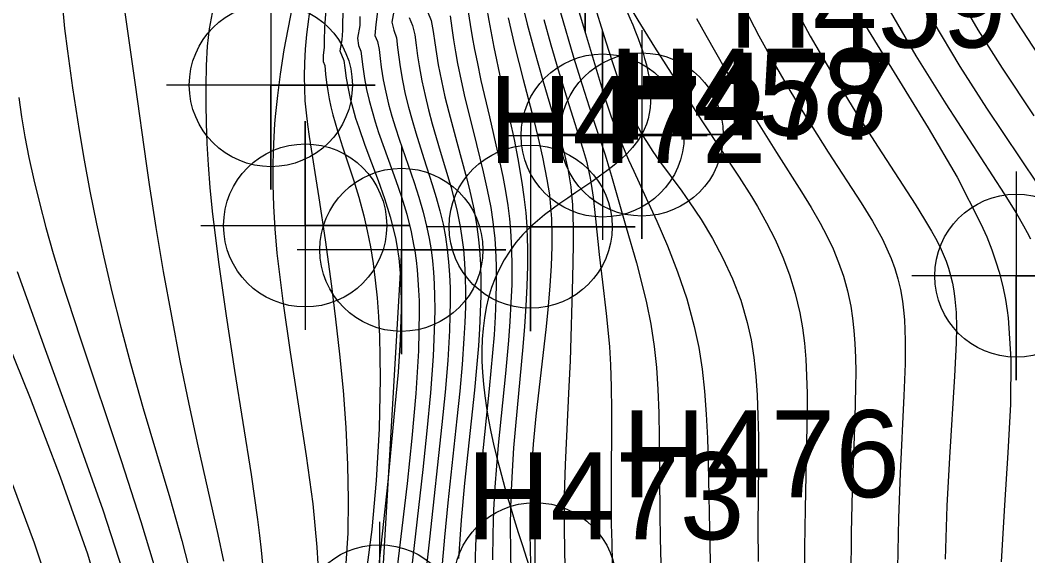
# Model space of a CAD drawing. Extents: x 2602990 to 2605851, y 618069 to 619180.
# Drawn here: x 2604062.27 to 2604091.24, y 618716.78 to 618732.18 of the extents above; entities that cross this region are included whole.
import ezdxf

# ---------------------------------------------------------------- set-up
doc = ezdxf.new("R2010")
doc.units = 0
for name, color, linetype in [('DTM Contours Major', 7, 'Continuous'), ('DTM Contours Minor', 7, 'Continuous'), ('Exist DTM Breakline', 7, 'Continuous'), ('Exist DTM Breakline Cogo Number', 7, 'Continuous'), ('Exist DTM Breakline Cogo Point CELL', 7, 'Continuous'), ('Exist DTM Breakline Underwater', 7, 'Continuous'), ('Exist DTM Regular Point CELL', 7, 'Continuous'), ('Exist DTM Regular Point Underwater CELL', 7, 'Continuous'), ('Exist DTM Regular Point Underwater Cogo Number', 7, 'Continuous'), ('Exist Structure Major Bridge WW Cogo Point CELL', 7, 'Continuous')]:
    doc.layers.add(name, color=color, linetype=linetype)

# ---------------------------------------------------------------- blocks, each defined once
blk = doc.blocks.new('EXIST DTM REGULAR POINT UNDERWATER')
at = {"layer": 'Exist DTM Regular Point Underwater CELL'}
blk.add_lwpolyline([(0, 0.06), (0, -0.06), (0, 0), (0.06, 0), (-0.06, 0)], dxfattribs=at)
blk.add_circle((0, 0), 0.04688, dxfattribs=at)
blk = doc.blocks.new('EXIST DTM BREAKLINE COGO POINT')
at = {"layer": 'Exist DTM Breakline Cogo Point CELL'}
blk.add_lwpolyline([(0, 0.06), (0, -0.06), (0, 0), (0.06, 0), (-0.06, 0)], dxfattribs=at)
blk.add_circle((0, 0), 0.04688, dxfattribs=at)
blk = doc.blocks.new('EXIST STRUCTURE MAJOR BRIDGE WW COGO POINT')
at = {"layer": 'Exist Structure Major Bridge WW Cogo Point CELL'}
blk.add_lwpolyline([(-0.06, 0), (0.06, 0), (0, 0), (0, 0.06), (0, -0.06)], dxfattribs=at)
blk.add_circle((0, 0), 0.04688, dxfattribs=at)
blk = doc.blocks.new('EXIST DTM REGULAR POINT')
at = {"layer": 'Exist DTM Regular Point CELL'}
blk.add_lwpolyline([(0, 0.06), (0, -0.06), (0, 0), (0.06, 0), (-0.06, 0)], dxfattribs=at)
blk.add_circle((0, 0), 0.04688, dxfattribs=at)

msp = doc.modelspace()

# ---------------------------------------------------------------- linework, layer by layer
at = {"layer": 'DTM Contours Major'}
for points in [[(2604070.087, 618732.56), (2604069.855, 618731.32), (2604069.744, 618730.624), (2604069.664, 618730.012), (2604069.603, 618729.403), (2604069.587, 618729.199), (2604069.553, 618728.635), (2604069.536, 618728.056), (2604069.536, 618727.457), (2604069.554, 618726.832), (2604069.593, 618726.176), (2604069.653, 618725.483), (2604069.819, 618724.099), (2604070.033, 618722.628), (2604070.493, 618719.657), (2604070.68, 618718.271), (2604070.802, 618717.028), (2604070.826, 618716.546)], [(2604075.153, 618732.42), (2604075.207, 618732.055), (2604075.268, 618731.693), (2604075.333, 618731.333), (2604075.404, 618730.975), (2604075.517, 618730.443), (2604075.759, 618729.397), (2604075.995, 618728.384), (2604076.144, 618727.681), (2604076.221, 618727.262), (2604076.286, 618726.848), (2604076.333, 618726.47), (2604076.365, 618726.126), (2604076.395, 618725.601), (2604076.405, 618725.095), (2604076.4, 618724.576), (2604076.38, 618724.047), (2604076.35, 618723.51), (2604076.31, 618722.969), (2604076.223, 618722.024), (2604076.015, 618719.959), (2604075.963, 618719.369), (2604075.918, 618718.752), (2604075.882, 618718.1), (2604075.856, 618717.407), (2604075.845, 618716.662)], [(2604083.089, 618732.522), (2604083.501, 618731.724), (2604083.94, 618730.931), (2604084.392, 618730.156), (2604084.844, 618729.414), (2604085.495, 618728.386), (2604086.441, 618726.926), (2604086.769, 618726.394), (2604086.965, 618726.051), (2604087.055, 618725.88), (2604087.188, 618725.606), (2604087.306, 618725.328), (2604087.411, 618725.041), (2604087.5, 618724.744), (2604087.574, 618724.432), (2604087.632, 618724.102), (2604087.664, 618723.84), (2604087.688, 618723.564), (2604087.703, 618723.274), (2604087.711, 618722.967), (2604087.712, 618722.643), (2604087.707, 618722.299), (2604087.673, 618721.376), (2604087.564, 618719.156), (2604087.516, 618717.856), (2604087.491, 618716.426)]]:
    msp.add_lwpolyline(points, dxfattribs=at)
at = {"layer": 'DTM Contours Minor'}
for points in [[(2604077.671, 618734.616), (2604078.468, 618731.983), (2604078.952, 618730.353), (2604079.1, 618729.883), (2604079.263, 618729.402), (2604079.452, 618728.895), (2604079.649, 618728.415), (2604079.762, 618728.157), (2604079.907, 618727.838), (2604080.269, 618727.06), (2604080.572, 618726.396), (2604080.877, 618725.686), (2604081.169, 618724.94), (2604081.432, 618724.166), (2604081.649, 618723.374), (2604081.775, 618722.766), (2604081.871, 618722.147), (2604081.941, 618721.51), (2604081.991, 618720.852), (2604082.024, 618720.165), (2604082.046, 618719.444), (2604082.091, 618717.063), (2604082.114, 618716.155)], [(2604079.259, 618733.467), (2604080.03, 618732.174), (2604080.506, 618731.402), (2604081.152, 618730.385), (2604081.886, 618729.258), (2604082.941, 618727.665), (2604083.294, 618727.106), (2604083.464, 618726.82), (2604083.725, 618726.351), (2604083.969, 618725.868), (2604084.191, 618725.368), (2604084.387, 618724.851), (2604084.553, 618724.317), (2604084.686, 618723.765), (2604084.761, 618723.336), (2604084.816, 618722.892), (2604084.855, 618722.432), (2604084.878, 618721.951), (2604084.889, 618721.447), (2604084.889, 618720.916), (2604084.876, 618720.064), (2604084.832, 618718.125), (2604084.819, 618717.019), (2604084.824, 618715.811)], [(2604085.556, 618733.448), (2604086.571, 618732.013), (2604088.376, 618729.083), (2604089.203, 618727.668), (2604089.888, 618726.325), (2604090.053, 618725.946), (2604090.199, 618725.574), (2604090.318, 618725.233), (2604090.411, 618724.929), (2604090.514, 618724.524), (2604090.591, 618724.146), (2604090.642, 618723.83), (2604090.67, 618723.616), (2604090.748, 618722.427), (2604090.735, 618721.137), (2604090.661, 618719.741), (2604090.561, 618718.233), (2604090.465, 618716.609)], [(2604087.77, 618733.53), (2604088.507, 618732.151), (2604089.283, 618730.848), (2604090.051, 618729.651), (2604091.517, 618727.463)], [(2604090.289, 618733.139), (2604090.923, 618732.116), (2604091.835, 618730.709)], [(2604071.087, 618732.879), (2604071.019, 618731.961), (2604071.009, 618731.582), (2604071.009, 618731.399), (2604070.982, 618731.164), (2604070.986, 618730.992), (2604071.029, 618730.873), (2604071.05, 618730.623), (2604071.079, 618730.381), (2604071.115, 618730.144), (2604071.157, 618729.911), (2604071.205, 618729.683), (2604071.26, 618729.457), (2604071.389, 618728.996), (2604071.535, 618728.534), (2604071.85, 618727.585), (2604072.005, 618727.084), (2604072.15, 618726.556), (2604072.25, 618726.123), (2604072.34, 618725.665), (2604072.418, 618725.179), (2604072.479, 618724.7), (2604072.53, 618724.192), (2604072.569, 618723.656), (2604072.597, 618723.092), (2604072.614, 618722.498), (2604072.619, 618721.876), (2604072.589, 618720.428), (2604072.508, 618718.946), (2604072.382, 618717.535), (2604072.217, 618716.3)], [(2604071.575, 618732.998), (2604071.535, 618732.115), (2604071.534, 618731.884), (2604071.514, 618731.614), (2604071.458, 618731.293), (2604071.578, 618731.013), (2604071.601, 618730.806), (2604071.645, 618730.506), (2604071.698, 618730.212), (2604071.762, 618729.925), (2604071.834, 618729.643), (2604071.914, 618729.364), (2604072.002, 618729.088), (2604072.178, 618728.585), (2604072.558, 618727.571), (2604072.741, 618727.052), (2604072.907, 618726.519), (2604073.056, 618725.916), (2604073.107, 618725.644), (2604073.153, 618725.332), (2604073.188, 618725.01), (2604073.212, 618724.678), (2604073.228, 618723.867), (2604073.199, 618722.994), (2604073.134, 618722.06), (2604073.045, 618721.067), (2604072.84, 618718.91), (2604072.393, 618714.759)], [(2604078.711, 618732.832), (2604079.111, 618731.556), (2604079.298, 618730.957), (2604079.409, 618730.613), (2604079.527, 618730.269), (2604079.656, 618729.925), (2604079.798, 618729.585), (2604079.955, 618729.248), (2604080.131, 618728.919), (2604080.154, 618728.879), (2604080.272, 618728.685), (2604080.456, 618728.403), (2604080.653, 618728.122), (2604081.286, 618727.257), (2604081.503, 618726.952), (2604081.842, 618726.443), (2604082.168, 618725.904), (2604082.473, 618725.336), (2604082.747, 618724.743), (2604082.983, 618724.126), (2604083.172, 618723.487), (2604083.281, 618722.991), (2604083.363, 618722.478), (2604083.42, 618721.947), (2604083.458, 618721.392), (2604083.48, 618720.809), (2604083.49, 618720.195), (2604083.49, 618719.4), (2604083.48, 618717.617), (2604083.484, 618716.611)], [(2604084.378, 618732.854), (2604084.979, 618731.721), (2604085.627, 618730.602), (2604086.29, 618729.527), (2604086.932, 618728.524), (2604087.995, 618726.888), (2604088.268, 618726.451), (2604088.47, 618726.108), (2604088.616, 618725.84), (2604088.744, 618725.581), (2604088.801, 618725.453), (2604088.884, 618725.249), (2604088.956, 618725.044), (2604089.017, 618724.834), (2604089.069, 618724.618), (2604089.11, 618724.393), (2604089.142, 618724.156), (2604089.159, 618723.969), (2604089.172, 618723.773), (2604089.182, 618723.352), (2604089.176, 618722.888), (2604089.133, 618721.945), (2604088.98, 618719.604), (2604088.907, 618718.214), (2604088.857, 618716.683)], [(2604089.115, 618733.077), (2604089.802, 618731.896), (2604090.494, 618730.799), (2604091.409, 618729.424)], [(2604063.492, 618732.573), (2604063.551, 618731.934), (2604063.629, 618731.287), (2604063.776, 618730.232), (2604063.964, 618729.005), (2604064.109, 618728.153), (2604064.276, 618727.257), (2604064.464, 618726.325), (2604064.674, 618725.36), (2604064.906, 618724.366), (2604065.162, 618723.347), (2604065.442, 618722.306), (2604065.812, 618721.016), (2604066.574, 618718.448), (2604066.921, 618717.219), (2604067.217, 618716.055)], [(2604065.255, 618732.598), (2604065.579, 618730.321), (2604065.892, 618728.052), (2604065.979, 618727.457), (2604066.173, 618726.219), (2604066.387, 618724.948), (2604066.619, 618723.663), (2604066.864, 618722.386), (2604067.117, 618721.138), (2604067.376, 618719.941), (2604067.955, 618717.387), (2604068.114, 618716.62)], [(2604070.624, 618732.727), (2604070.505, 618731.767), (2604070.468, 618731.343), (2604070.445, 618730.943), (2604070.437, 618730.566), (2604070.442, 618730.207), (2604070.459, 618729.862), (2604070.489, 618729.515), (2604070.529, 618729.175), (2604070.576, 618728.835), (2604070.86, 618727.068), (2604071.036, 618725.863), (2604071.217, 618724.534), (2604071.338, 618723.58), (2604071.452, 618722.574), (2604071.553, 618721.531), (2604071.633, 618720.467), (2604071.685, 618719.398), (2604071.703, 618718.392), (2604071.686, 618717.432), (2604071.631, 618716.555)], [(2604073.033, 618732.542), (2604072.952, 618732.118), (2604073.009, 618731.888), (2604073.092, 618731.673), (2604073.119, 618731.389), (2604073.152, 618731.111), (2604073.191, 618730.838), (2604073.261, 618730.441), (2604073.343, 618730.053), (2604073.435, 618729.675), (2604073.535, 618729.304), (2604073.642, 618728.939), (2604073.876, 618728.202), (2604074.119, 618727.452), (2604074.233, 618727.075), (2604074.336, 618726.694), (2604074.427, 618726.308), (2604074.495, 618725.95), (2604074.549, 618725.582), (2604074.587, 618725.227), (2604074.613, 618724.86), (2604074.627, 618724.48), (2604074.632, 618724.086), (2604074.626, 618723.676), (2604074.611, 618723.251), (2604074.561, 618722.393), (2604074.486, 618721.487), (2604074.394, 618720.55), (2604074.033, 618717.26), (2604073.945, 618716.391)], [(2604075.674, 618732.547), (2604075.74, 618732.164), (2604075.887, 618731.4), (2604076.092, 618730.445), (2604076.347, 618729.305), (2604076.468, 618728.743), (2604076.579, 618728.189), (2604076.696, 618727.509), (2604076.753, 618727.099), (2604076.802, 618726.636), (2604076.831, 618726.249), (2604076.848, 618725.861), (2604076.853, 618725.665), (2604076.855, 618725.105), (2604076.84, 618724.535), (2604076.811, 618723.957), (2604076.771, 618723.373), (2604076.722, 618722.787), (2604076.506, 618720.519), (2604076.454, 618719.883), (2604076.41, 618719.209), (2604076.377, 618718.484), (2604076.36, 618717.697), (2604076.362, 618716.837), (2604076.387, 618715.892)], [(2604076.664, 618732.82), (2604076.847, 618732.063), (2604077.044, 618731.323), (2604077.298, 618730.439), (2604077.778, 618728.818), (2604077.905, 618728.353), (2604078.01, 618727.905), (2604078.074, 618727.554), (2604078.097, 618727.39), (2604078.112, 618727.262), (2604078.146, 618726.866), (2604078.159, 618726.589), (2604078.169, 618726.159), (2604078.169, 618725.708), (2604078.149, 618724.76), (2604078.077, 618722.387), (2604078.047, 618721.644), (2604077.971, 618720.217), (2604077.935, 618719.407), (2604077.911, 618718.516), (2604077.905, 618717.53), (2604077.926, 618716.437)], [(2604087.172, 618732.603), (2604088.014, 618731.149), (2604088.877, 618729.77), (2604090.558, 618727.188), (2604090.912, 618726.616), (2604091.114, 618726.266), (2604091.218, 618726.075), (2604091.314, 618725.889)], [(2604067.789, 618732.385), (2604067.704, 618731.927), (2604067.649, 618731.425), (2604067.618, 618730.877), (2604067.606, 618730.283), (2604067.607, 618729.764), (2604067.619, 618729.214), (2604067.642, 618728.631), (2604067.678, 618728.016), (2604067.728, 618727.368), (2604067.793, 618726.686), (2604067.97, 618725.221), (2604068.191, 618723.674), (2604068.436, 618722.104), (2604068.911, 618719.119), (2604069.098, 618717.819), (2604069.155, 618717.365), (2604069.203, 618716.94), (2604069.24, 618716.539)], [(2604072.034, 618732.284), (2604072.034, 618732.028), (2604071.971, 618731.657), (2604071.994, 618731.445), (2604072.06, 618731.286), (2604072.117, 618730.835), (2604072.168, 618730.504), (2604072.231, 618730.182), (2604072.304, 618729.867), (2604072.386, 618729.558), (2604072.477, 618729.252), (2604072.576, 618728.948), (2604072.736, 618728.493), (2604073.072, 618727.57), (2604073.234, 618727.094), (2604073.382, 618726.602), (2604073.51, 618726.091), (2604073.582, 618725.727), (2604073.613, 618725.541), (2604073.651, 618725.272), (2604073.682, 618724.996), (2604073.706, 618724.711), (2604073.724, 618724.417), (2604073.736, 618724.113), (2604073.741, 618723.798), (2604073.72, 618722.667), (2604073.646, 618721.444), (2604073.532, 618720.161), (2604073.393, 618718.853), (2604073.086, 618716.291)], [(2604072.54, 618732.421), (2604072.492, 618732.056), (2604072.468, 618731.739), (2604072.544, 618731.565), (2604072.589, 618731.334), (2604072.617, 618731.078), (2604072.65, 618730.827), (2604072.71, 618730.463), (2604072.782, 618730.108), (2604072.864, 618729.761), (2604072.956, 618729.421), (2604073.056, 618729.086), (2604073.163, 618728.754), (2604073.593, 618727.51), (2604073.73, 618727.089), (2604073.856, 618726.66), (2604073.965, 618726.221), (2604074.03, 618725.902), (2604074.083, 618725.575), (2604074.123, 618725.258), (2604074.153, 618724.932), (2604074.174, 618724.594), (2604074.186, 618724.244), (2604074.19, 618723.881), (2604074.186, 618723.503), (2604074.145, 618722.52), (2604074.068, 618721.468), (2604073.965, 618720.372), (2604073.845, 618719.255), (2604073.508, 618716.321)], [(2604073.45, 618732.253), (2604073.545, 618732.025), (2604073.618, 618731.758), (2604073.652, 618731.454), (2604073.692, 618731.155), (2604073.739, 618730.861), (2604073.819, 618730.431), (2604073.91, 618730.011), (2604074.011, 618729.6), (2604074.118, 618729.197), (2604074.345, 618728.413), (2604074.647, 618727.397), (2604074.738, 618727.061), (2604074.821, 618726.722), (2604074.918, 618726.249), (2604074.98, 618725.852), (2604075.012, 618725.581), (2604075.045, 618725.189), (2604075.065, 618724.784), (2604075.072, 618724.366), (2604075.068, 618723.934), (2604075.053, 618723.486), (2604075.029, 618723.024), (2604074.975, 618722.282), (2604074.906, 618721.511), (2604074.826, 618720.719), (2604074.565, 618718.298), (2604074.468, 618717.318), (2604074.387, 618716.329)], [(2604073.978, 618732.423), (2604074.088, 618732.164), (2604074.147, 618731.851), (2604074.189, 618731.527), (2604074.237, 618731.207), (2604074.291, 618730.892), (2604074.382, 618730.43), (2604074.482, 618729.976), (2604074.591, 618729.532), (2604074.819, 618728.668), (2604075.098, 618727.645), (2604075.174, 618727.347), (2604075.244, 618727.049), (2604075.308, 618726.751), (2604075.388, 618726.308), (2604075.446, 618725.874), (2604075.474, 618725.578), (2604075.501, 618725.15), (2604075.513, 618724.709), (2604075.512, 618724.254), (2604075.498, 618723.787), (2604075.475, 618723.306), (2604075.442, 618722.814), (2604075.39, 618722.185), (2604075.329, 618721.542), (2604075.048, 618718.868), (2604074.95, 618717.804), (2604074.908, 618717.26), (2604074.873, 618716.702)], [(2604074.632, 618732.298), (2604074.676, 618731.95), (2604074.727, 618731.607), (2604074.784, 618731.267), (2604074.846, 618730.931), (2604074.948, 618730.435), (2604075.058, 618729.946), (2604075.291, 618728.994), (2604075.583, 618727.818), (2604075.699, 618727.301), (2604075.797, 618726.789), (2604075.86, 618726.376), (2604075.911, 618725.904), (2604075.935, 618725.581), (2604075.954, 618725.116), (2604075.957, 618724.637), (2604075.947, 618724.147), (2604075.925, 618723.645), (2604075.893, 618723.135), (2604075.853, 618722.617), (2604075.754, 618721.579), (2604075.531, 618719.419), (2604075.479, 618718.859), (2604075.433, 618718.284), (2604075.393, 618717.688), (2604075.362, 618717.066), (2604075.341, 618716.413)], [(2604077.806, 618732.397), (2604078.179, 618731.116), (2604078.423, 618730.319), (2604078.698, 618729.472), (2604079.085, 618728.302), (2604079.215, 618727.879), (2604079.269, 618727.695), (2604079.69, 618726.215), (2604079.984, 618725.197), (2604080.133, 618724.64), (2604080.274, 618724.052), (2604080.397, 618723.438), (2604080.496, 618722.799), (2604080.56, 618722.19), (2604080.601, 618721.555), (2604080.626, 618720.888), (2604080.639, 618720.183), (2604080.658, 618717.98), (2604080.669, 618717.287), (2604080.688, 618716.55)], [(2604076.295, 618732.247), (2604076.482, 618731.446), (2604076.73, 618730.473), (2604077.027, 618729.337), (2604077.165, 618728.78), (2604077.289, 618728.238), (2604077.415, 618727.6), (2604077.483, 618727.154), (2604077.496, 618727.045), (2604077.52, 618726.81), (2604077.544, 618726.462), (2604077.555, 618726.011), (2604077.553, 618725.67), (2604077.532, 618725.111), (2604077.496, 618724.538), (2604077.447, 618723.956), (2604077.389, 618723.374), (2604077.098, 618720.796), (2604077.021, 618719.984), (2604076.98, 618719.432), (2604076.946, 618718.825), (2604076.926, 618718.152), (2604076.923, 618717.4), (2604076.941, 618716.556)], [(2604077.325, 618732.195), (2604077.523, 618731.468), (2604077.733, 618730.745), (2604078.038, 618729.756), (2604078.439, 618728.506), (2604078.547, 618728.127), (2604078.62, 618727.82), (2604078.656, 618727.634), (2604078.686, 618727.458), (2604078.739, 618727.084), (2604078.807, 618726.47), (2604078.913, 618725.44), (2604079.006, 618724.644), (2604079.115, 618723.746), (2604079.166, 618723.273), (2604079.208, 618722.782), (2604079.24, 618722.271), (2604079.26, 618721.635), (2604079.265, 618720.961), (2604079.255, 618718.614), (2604079.263, 618717.692), (2604079.275, 618717.147), (2604079.292, 618716.572)], [(2604081.712, 618732.226), (2604081.98, 618731.741), (2604082.257, 618731.254), (2604082.538, 618730.768), (2604082.824, 618730.285), (2604083.337, 618729.441), (2604084.008, 618728.375), (2604084.73, 618727.244), (2604085.007, 618726.795), (2604085.267, 618726.343), (2604085.459, 618725.977), (2604085.636, 618725.601), (2604085.796, 618725.214), (2604085.935, 618724.813), (2604086.052, 618724.395), (2604086.146, 618723.958), (2604086.199, 618723.613), (2604086.239, 618723.254), (2604086.266, 618722.879), (2604086.282, 618722.484), (2604086.288, 618722.067), (2604086.286, 618721.627), (2604086.264, 618720.734), (2604086.191, 618718.65), (2604086.162, 618717.447), (2604086.153, 618716.129)], [(2604062.236, 618729.955), (2604062.313, 618729.4), (2604062.408, 618728.826), (2604062.524, 618728.224), (2604062.663, 618727.59), (2604062.826, 618726.923), (2604063.012, 618726.218), (2604063.225, 618725.471), (2604063.464, 618724.681), (2604063.993, 618723.043), (2604065.177, 618719.516), (2604065.744, 618717.766), (2604066.234, 618716.118)], [(2604062.181, 618724.956), (2604062.989, 618722.714), (2604063.837, 618720.389), (2604064.647, 618718.103), (2604065.342, 618715.975)], [(2604061.668, 618723.494), (2604062.555, 618721.306), (2604063.425, 618719.052), (2604064.205, 618716.834), (2604064.82, 618714.757)], [(2604062.055, 618718.831), (2604062.677, 618717.156), (2604063.221, 618715.506)]]:
    msp.add_lwpolyline(points, dxfattribs=at)
at = {"layer": 'Exist DTM Breakline'}
msp.add_lwpolyline([(2604073.23, 618725.574), (2604072.597, 618714.752), (2604070.352, 618709.039), (2604068.079, 618705.596)], dxfattribs=at)
at = {"layer": 'Exist DTM Breakline Underwater'}
msp.add_spline([(2604035.635, 618783.826), (2604046.922, 618788.857), (2604054.404, 618776.065), (2604063.935, 618764.917), (2604066.818, 618760.072), (2604072.056, 618750.919), (2604075.519, 618742.925), (2604078.512, 618734.835), (2604080.138, 618728.889), (2604076.945, 618726.238), (2604077.07, 618715.964)], degree=3, dxfattribs=at)
at = {"layer": 'Exist DTM Regular Point Underwater CELL'}
msp.add_lwpolyline([(2604090.905, 618727.829), (2604090.905, 618721.829), (2604090.905, 618724.829), (2604093.905, 618724.829), (2604087.905, 618724.829)], dxfattribs=at)
msp.add_circle((2604090.905, 618724.829), 2.344, dxfattribs=at)

# ---------------------------------------------------------------- block references
at = {"layer": 'Exist DTM Breakline Cogo Point CELL', "xscale": 50, "yscale": 50}
for p in [(2604073.23, 618725.574), (2604072.597, 618714.752)]:
    msp.add_blockref('EXIST DTM BREAKLINE COGO POINT', p, dxfattribs=at)
at = {"layer": 'Exist DTM Regular Point CELL', "xscale": 50, "yscale": 50}
msp.add_blockref('EXIST DTM REGULAR POINT', (2604069.477, 618730.308), dxfattribs=at)
at = {"layer": 'Exist DTM Regular Point Underwater CELL', "xscale": 50, "yscale": 50}
for p in [(2604078.512, 618734.835), (2604078.512, 618734.835), (2604080.138, 618728.889), (2604080.138, 618728.889), (2604076.945, 618726.238), (2604076.945, 618726.238), (2604077.07, 618715.964), (2604077.07, 618715.964)]:
    msp.add_blockref('EXIST DTM REGULAR POINT UNDERWATER', p, dxfattribs=at)
at = {"layer": 'Exist Structure Major Bridge WW Cogo Point CELL', "xscale": 50, "yscale": 50}
for p in [(2604079.015, 618728.862), (2604070.463, 618726.275)]:
    msp.add_blockref('EXIST STRUCTURE MAJOR BRIDGE WW COGO POINT', p, dxfattribs=at)

# ---------------------------------------------------------------- texts
at = {"layer": 'Exist DTM Breakline Cogo Number'}
for s, p in [('H472', (2604075.73, 618728.074)), ('H473', (2604075.097, 618717.252))]:
    msp.add_text(s, height=2.5, dxfattribs=at).set_placement(p)
at = {"layer": 'Exist DTM Regular Point Underwater Cogo Number'}
for s, p in [('H459', (2604082.638, 618731.389)), ('H458', (2604079.203, 618728.862)), ('H477', (2604079.445, 618728.738)), ('H476', (2604079.57, 618718.464))]:
    msp.add_text(s, height=2.5, dxfattribs=at).set_placement(p)

doc.saveas('drawing.dxf')
